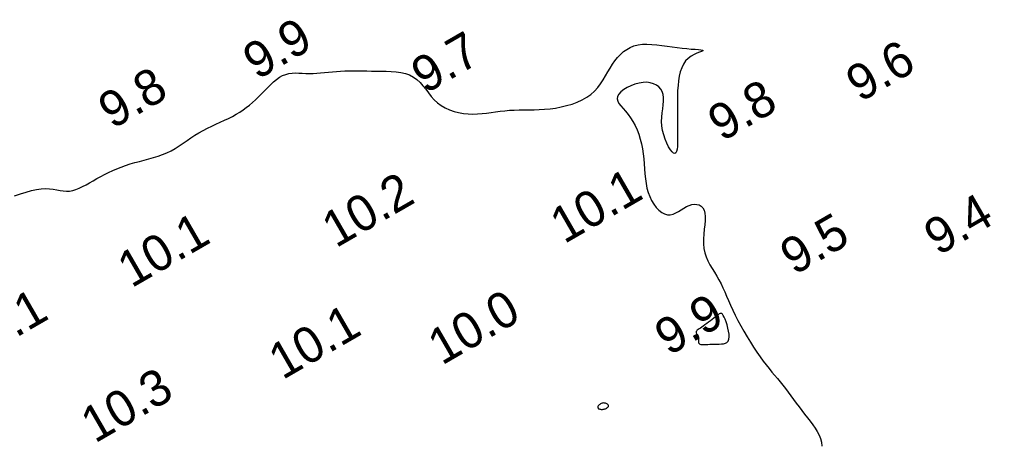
# Model space of a CAD drawing. Extents: x 3024098 to 3056816, y 418252 to 509144.
# Drawn here: x 3033075.9 to 3033211.1, y 418885.3 to 418944.6 of the extents above; entities that cross this region are included whole.
import ezdxf

# ---------------------------------------------------------------- set-up
doc = ezdxf.new("R2010")
doc.units = 0
doc.layers.add('V-CHAN-CONT-EL10', color=7, linetype='Continuous')
doc.layers.add('V-TOPO-SOUN-0911', color=7, linetype='Continuous')

msp = doc.modelspace()

# ---------------------------------------------------------------- linework, layer by layer
at = {"layer": 'V-CHAN-CONT-EL10'}
msp.add_lwpolyline([(3033075.27, 418920.06), (3033076.09, 418920.34), (3033076.87, 418920.59), (3033077.62, 418920.79), (3033078.32, 418920.95), (3033078.97, 418921.04), (3033079.58, 418921.07), (3033080.13, 418921.04), (3033080.65, 418920.98), (3033081.13, 418920.9), (3033081.59, 418920.82), (3033082.04, 418920.75), (3033082.47, 418920.71), (3033082.91, 418920.73), (3033083.35, 418920.8), (3033083.8, 418920.94), (3033084.26, 418921.12), (3033084.73, 418921.35), (3033085.21, 418921.6), (3033085.69, 418921.88), (3033086.2, 418922.17), (3033086.71, 418922.46), (3033087.25, 418922.75), (3033087.79, 418923.04), (3033088.35, 418923.31), (3033088.92, 418923.58), (3033089.51, 418923.84), (3033090.11, 418924.07), (3033090.72, 418924.3), (3033091.35, 418924.5), (3033091.99, 418924.69), (3033092.64, 418924.86), (3033093.29, 418925.03), (3033093.94, 418925.2), (3033094.59, 418925.38), (3033095.23, 418925.58), (3033095.86, 418925.8), (3033096.47, 418926.05), (3033097.05, 418926.35), (3033097.62, 418926.67), (3033098.17, 418927.02), (3033098.72, 418927.39), (3033099.27, 418927.76), (3033099.81, 418928.14), (3033100.37, 418928.5), (3033100.93, 418928.85), (3033101.51, 418929.18), (3033102.1, 418929.48), (3033102.7, 418929.77), (3033103.3, 418930.05), (3033103.89, 418930.32), (3033104.48, 418930.59), (3033105.04, 418930.85), (3033105.59, 418931.13), (3033106.1, 418931.42), (3033106.6, 418931.72), (3033107.07, 418932.03), (3033107.52, 418932.36), (3033107.96, 418932.7), (3033108.39, 418933.06), (3033108.81, 418933.44), (3033109.23, 418933.84), (3033109.64, 418934.26), (3033110.05, 418934.69), (3033110.47, 418935.12), (3033110.88, 418935.53), (3033111.3, 418935.92), (3033111.72, 418936.27), (3033112.15, 418936.57), (3033112.58, 418936.81), (3033113.01, 418936.98), (3033113.46, 418937.09), (3033113.91, 418937.15), (3033114.37, 418937.17), (3033114.84, 418937.16), (3033115.32, 418937.14), (3033115.81, 418937.12), (3033116.31, 418937.11), (3033116.82, 418937.12), (3033117.34, 418937.15), (3033117.87, 418937.19), (3033118.42, 418937.24), (3033118.97, 418937.29), (3033119.52, 418937.34), (3033120.09, 418937.39), (3033120.66, 418937.42), (3033121.24, 418937.45), (3033121.83, 418937.46), (3033122.42, 418937.47), (3033123.03, 418937.46), (3033123.65, 418937.46), (3033124.29, 418937.45), (3033124.94, 418937.43), (3033125.6, 418937.43), (3033126.29, 418937.42), (3033126.99, 418937.41), (3033127.69, 418937.38), (3033128.37, 418937.33), (3033129.04, 418937.23), (3033129.67, 418937.09), (3033130.26, 418936.89), (3033130.8, 418936.61), (3033131.28, 418936.26), (3033131.72, 418935.85), (3033132.12, 418935.39), (3033132.5, 418934.9), (3033132.89, 418934.4), (3033133.28, 418933.91), (3033133.7, 418933.43), (3033134.15, 418933), (3033134.66, 418932.63), (3033135.22, 418932.31), (3033135.81, 418932.04), (3033136.44, 418931.83), (3033137.08, 418931.67), (3033137.74, 418931.55), (3033138.4, 418931.48), (3033139.06, 418931.45), (3033139.71, 418931.46), (3033140.35, 418931.51), (3033140.98, 418931.57), (3033141.61, 418931.66), (3033142.24, 418931.75), (3033142.87, 418931.84), (3033143.51, 418931.91), (3033144.15, 418931.98), (3033144.81, 418932.01), (3033145.49, 418932.03), (3033146.17, 418932.04), (3033146.87, 418932.04), (3033147.58, 418932.05), (3033148.31, 418932.07), (3033149.05, 418932.11), (3033149.81, 418932.19), (3033150.58, 418932.29), (3033151.36, 418932.44), (3033152.12, 418932.62), (3033152.88, 418932.84), (3033153.6, 418933.11), (3033154.29, 418933.42), (3033154.92, 418933.78), (3033155.49, 418934.19), (3033156, 418934.64), (3033156.45, 418935.14), (3033156.84, 418935.66), (3033157.21, 418936.2), (3033157.54, 418936.76), (3033157.86, 418937.31), (3033158.18, 418937.85), (3033158.5, 418938.38), (3033158.85, 418938.88), (3033159.21, 418939.34), (3033159.61, 418939.76), (3033160.03, 418940.14), (3033160.48, 418940.46), (3033160.97, 418940.73), (3033161.5, 418940.95), (3033162.06, 418941.09), (3033162.67, 418941.17), (3033163.31, 418941.19), (3033163.99, 418941.16), (3033164.68, 418941.09), (3033165.39, 418941), (3033166.1, 418940.9), (3033166.82, 418940.79), (3033167.52, 418940.7), (3033168.21, 418940.62), (3033168.87, 418940.56), (3033169.47, 418940.51), (3033170.01, 418940.48), (3033170.46, 418940.44), (3033170.81, 418940.41), (3033171.04, 418940.37), (3033171.13, 418940.32), (3033171.08, 418940.26), (3033170.9, 418940.18), (3033170.61, 418940.08), (3033170.26, 418939.93), (3033169.86, 418939.74), (3033169.45, 418939.51), (3033169.04, 418939.21), (3033168.68, 418938.84), (3033168.38, 418938.41), (3033168.14, 418937.9), (3033167.94, 418937.34), (3033167.8, 418936.74), (3033167.7, 418936.09), (3033167.63, 418935.41), (3033167.58, 418934.71), (3033167.56, 418933.99), (3033167.54, 418933.27), (3033167.54, 418932.55), (3033167.54, 418931.84), (3033167.55, 418931.13), (3033167.56, 418930.44), (3033167.57, 418929.78), (3033167.58, 418929.13), (3033167.58, 418928.52), (3033167.58, 418927.94), (3033167.56, 418927.41), (3033167.54, 418926.95), (3033167.49, 418926.55), (3033167.41, 418926.25), (3033167.31, 418926.05), (3033167.18, 418925.96), (3033167.01, 418926.01), (3033166.8, 418926.18), (3033166.57, 418926.49), (3033166.32, 418926.89), (3033166.07, 418927.38), (3033165.84, 418927.94), (3033165.64, 418928.54), (3033165.48, 418929.17), (3033165.39, 418929.8), (3033165.35, 418930.43), (3033165.38, 418931.04), (3033165.43, 418931.63), (3033165.51, 418932.2), (3033165.58, 418932.75), (3033165.62, 418933.26), (3033165.62, 418933.74), (3033165.57, 418934.18), (3033165.44, 418934.58), (3033165.23, 418934.94), (3033164.95, 418935.24), (3033164.62, 418935.49), (3033164.22, 418935.68), (3033163.77, 418935.81), (3033163.29, 418935.87), (3033162.76, 418935.85), (3033162.2, 418935.77), (3033161.63, 418935.61), (3033161.07, 418935.4), (3033160.54, 418935.15), (3033160.07, 418934.86), (3033159.67, 418934.55), (3033159.37, 418934.22), (3033159.2, 418933.9), (3033159.15, 418933.58), (3033159.23, 418933.26), (3033159.41, 418932.93), (3033159.66, 418932.59), (3033159.98, 418932.23), (3033160.32, 418931.84), (3033160.68, 418931.41), (3033161.03, 418930.94), (3033161.36, 418930.42), (3033161.66, 418929.86), (3033161.92, 418929.26), (3033162.16, 418928.63), (3033162.36, 418927.97), (3033162.54, 418927.29), (3033162.68, 418926.6), (3033162.79, 418925.9), (3033162.87, 418925.2), (3033162.93, 418924.5), (3033162.98, 418923.81), (3033163.03, 418923.12), (3033163.09, 418922.45), (3033163.18, 418921.79), (3033163.3, 418921.15), (3033163.47, 418920.54), (3033163.69, 418919.95), (3033163.96, 418919.4), (3033164.26, 418918.89), (3033164.61, 418918.44), (3033164.97, 418918.06), (3033165.36, 418917.76), (3033165.75, 418917.55), (3033166.15, 418917.44), (3033166.55, 418917.44), (3033166.94, 418917.53), (3033167.32, 418917.68), (3033167.7, 418917.89), (3033168.08, 418918.12), (3033168.45, 418918.35), (3033168.83, 418918.56), (3033169.2, 418918.73), (3033169.57, 418918.85), (3033169.93, 418918.89), (3033170.27, 418918.88), (3033170.58, 418918.79), (3033170.86, 418918.62), (3033171.09, 418918.39), (3033171.27, 418918.07), (3033171.38, 418917.67), (3033171.42, 418917.19), (3033171.4, 418916.65), (3033171.35, 418916.04), (3033171.29, 418915.4), (3033171.22, 418914.74), (3033171.18, 418914.06), (3033171.17, 418913.4), (3033171.23, 418912.75), (3033171.35, 418912.14), (3033171.54, 418911.56), (3033171.79, 418911), (3033172.07, 418910.47), (3033172.38, 418909.94), (3033172.7, 418909.42), (3033173.02, 418908.9), (3033173.33, 418908.36), (3033173.62, 418907.82), (3033173.89, 418907.27), (3033174.15, 418906.69), (3033174.4, 418906.09), (3033174.67, 418905.47), (3033174.95, 418904.83), (3033175.25, 418904.15), (3033175.59, 418903.45), (3033175.96, 418902.72), (3033176.37, 418901.97), (3033176.79, 418901.2), (3033177.24, 418900.44), (3033177.7, 418899.69), (3033178.16, 418898.97), (3033178.62, 418898.28), (3033179.06, 418897.64), (3033179.49, 418897.05), (3033179.91, 418896.51), (3033180.31, 418896.01), (3033180.7, 418895.53), (3033181.08, 418895.08), (3033181.46, 418894.63), (3033181.84, 418894.18), (3033182.21, 418893.72), (3033182.58, 418893.24), (3033182.96, 418892.74), (3033183.34, 418892.23), (3033183.72, 418891.71), (3033184.1, 418891.18), (3033184.48, 418890.66), (3033184.86, 418890.15), (3033185.25, 418889.64), (3033185.64, 418889.15), (3033186.02, 418888.67), (3033186.38, 418888.19), (3033186.72, 418887.72), (3033187.02, 418887.24), (3033187.27, 418886.75), (3033187.47, 418886.26), (3033187.6, 418885.74), (3033187.66, 418885.21)], dxfattribs=at)
for points in [[(3033173.06, 418899.42), (3033173.38, 418899.42), (3033173.69, 418899.44), (3033173.98, 418899.47), (3033174.23, 418899.55), (3033174.44, 418899.66), (3033174.6, 418899.84), (3033174.71, 418900.09), (3033174.75, 418900.41), (3033174.74, 418900.79), (3033174.68, 418901.21), (3033174.58, 418901.65), (3033174.46, 418902.08), (3033174.33, 418902.5), (3033174.19, 418902.87), (3033174.06, 418903.19), (3033173.93, 418903.42), (3033173.82, 418903.58), (3033173.72, 418903.67), (3033173.61, 418903.7), (3033173.49, 418903.68), (3033173.37, 418903.61), (3033173.22, 418903.51), (3033173.05, 418903.37), (3033172.85, 418903.21), (3033172.63, 418903.04), (3033172.39, 418902.85), (3033172.14, 418902.65), (3033171.88, 418902.46), (3033171.63, 418902.27), (3033171.38, 418902.09), (3033171.15, 418901.92), (3033170.93, 418901.77), (3033170.74, 418901.64), (3033170.58, 418901.53), (3033170.43, 418901.43), (3033170.31, 418901.34), (3033170.23, 418901.26), (3033170.17, 418901.19), (3033170.14, 418901.12), (3033170.14, 418901.05), (3033170.16, 418900.98), (3033170.21, 418900.9), (3033170.26, 418900.82), (3033170.32, 418900.74), (3033170.38, 418900.64), (3033170.43, 418900.54), (3033170.46, 418900.42), (3033170.47, 418900.29), (3033170.47, 418900.15), (3033170.46, 418900.01), (3033170.46, 418899.87), (3033170.46, 418899.74), (3033170.49, 418899.61), (3033170.56, 418899.51), (3033170.66, 418899.43), (3033170.81, 418899.38), (3033171, 418899.36), (3033171.23, 418899.35), (3033171.49, 418899.35), (3033171.77, 418899.37), (3033172.08, 418899.39), (3033172.4, 418899.41), (3033172.73, 418899.42)], [(3033157.87, 418891), (3033157.81, 418891.06), (3033157.72, 418891.11), (3033157.63, 418891.16), (3033157.52, 418891.19), (3033157.41, 418891.21), (3033157.29, 418891.22), (3033157.17, 418891.21), (3033157.06, 418891.18), (3033156.94, 418891.14), (3033156.83, 418891.09), (3033156.74, 418891.02), (3033156.65, 418890.95), (3033156.58, 418890.87), (3033156.52, 418890.8), (3033156.48, 418890.72), (3033156.47, 418890.65), (3033156.47, 418890.59), (3033156.49, 418890.53), (3033156.53, 418890.47), (3033156.58, 418890.42), (3033156.65, 418890.39), (3033156.73, 418890.36), (3033156.82, 418890.34), (3033156.91, 418890.32), (3033157.01, 418890.32), (3033157.12, 418890.33), (3033157.22, 418890.34), (3033157.33, 418890.36), (3033157.43, 418890.39), (3033157.53, 418890.42), (3033157.62, 418890.47), (3033157.71, 418890.51), (3033157.78, 418890.57), (3033157.84, 418890.62), (3033157.89, 418890.68), (3033157.93, 418890.75), (3033157.94, 418890.81), (3033157.94, 418890.87), (3033157.92, 418890.94)]]:
    msp.add_lwpolyline(points, close=True, dxfattribs=at)

# ---------------------------------------------------------------- texts
at = {"layer": 'V-TOPO-SOUN-0911'}
for s, p in [('9.9', (3033109.01, 418936.14)), ('9.7', (3033132.44, 418934.2)), ('9.6', (3033192.97, 418933.02)), ('9.8', (3033088.87, 418929.28)), ('9.8', (3033173.74, 418927.54)), ('10.1 ', (3033151.78, 418913.31)), ('10.2 ', (3033120, 418912.74)), ('9.4', (3033203.83, 418911.66)), ('10.1 ', (3033091.54, 418907.17)), ('9.5', (3033183.8, 418908.94)), ('10.1 ', (3033069, 418896.54)), ('10.0 ', (3033134.75, 418896.4)), ('9.9', (3033166.33, 418897.72)), ('10.1 ', (3033112.57, 418894.38)), ('10.3 ', (3033086.44, 418885.54))]:
    msp.add_text(s, height=5, rotation=30, dxfattribs=at).set_placement(p)

doc.saveas('drawing.dxf')
